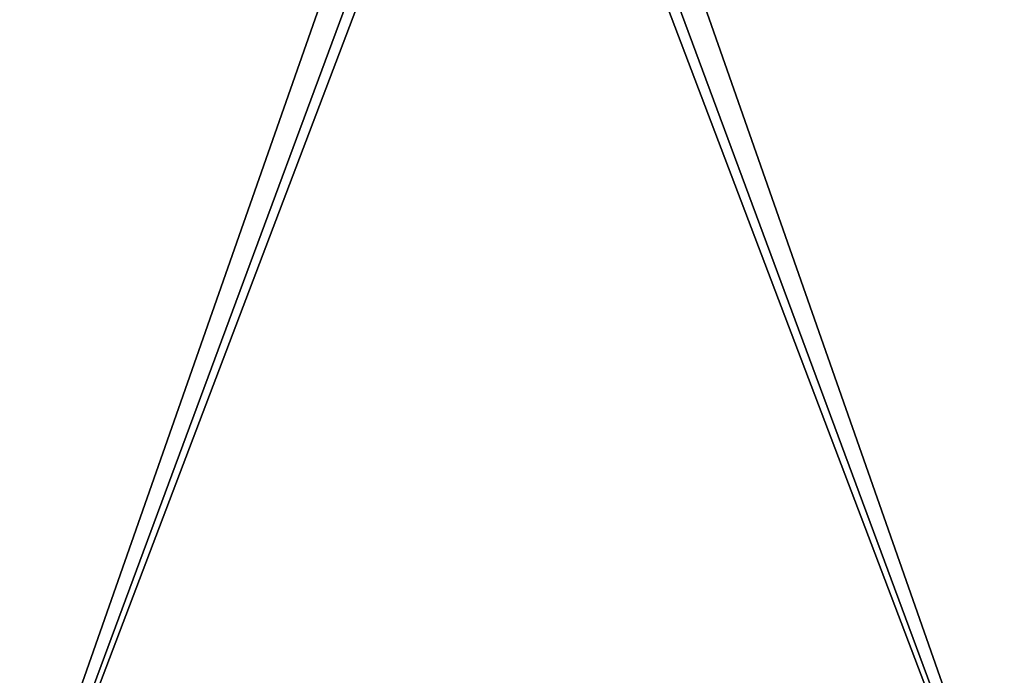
# Model space of a CAD drawing. Header units: millimetres. Extents: x -269 to 269, y -42 to 464.
# Tile 279 of 354: x 143 to 193, y 178 to 211. Entities that reach past the tile are written whole.
import ezdxf

# ---------------------------------------------------------------- set-up
doc = ezdxf.new("R2010")
doc.units = ezdxf.units.MM
doc.header["$LTSCALE"] = 65.185185
for name, color, linetype in [('2757', 7, 'CONTINUOUS'), ('2765', 7, 'CONTINUOUS'), ('2869', 7, 'CONTINUOUS'), ('2878', 7, 'CONTINUOUS'), ('3820', 7, 'CONTINUOUS'), ('3828', 7, 'CONTINUOUS'), ('3932', 7, 'CONTINUOUS'), ('3941', 7, 'CONTINUOUS')]:
    doc.layers.add(name, color=color, linetype=linetype)

msp = doc.modelspace()

# ---------------------------------------------------------------- linework, layer by layer
at = {"layer": '2757', "linetype": 'Continuous'}
for points in [[(120.816, 374, -162.504), (135.441, 146.707, -154.567), (215.184, 374, -162.504), (120.816, 374, -162.504)], [(215.184, 374, -162.504), (135.441, 146.707, -154.567), (200.559, 146.707, -154.567), (215.184, 374, -162.504)]]:
    msp.add_3dface(points, dxfattribs=at)
at = {"layer": '2765', "linetype": 'Continuous'}
for points in [[(215.184, 374, -14.996), (200.559, 146.707, -22.933), (120.816, 374, -14.996), (215.184, 374, -14.996)], [(120.816, 374, -14.996), (200.559, 146.707, -22.933), (135.441, 146.707, -22.933), (120.816, 374, -14.996)]]:
    msp.add_3dface(points, dxfattribs=at)
at = {"layer": '2869', "linetype": 'Continuous'}
for points in [[(135.441, 146.651, -156.166), (137.75, 312, -161.94), (200.559, 146.651, -156.166), (135.441, 146.651, -156.166)], [(137.75, 312, -161.94), (139.25, 312, -161.94), (200.559, 146.651, -156.166), (137.75, 312, -161.94)], [(200.559, 146.651, -156.166), (139.25, 312, -161.94), (196.75, 312, -161.94), (200.559, 146.651, -156.166)]]:
    msp.add_3dface(points, dxfattribs=at)
at = {"layer": '2878', "linetype": 'Continuous'}
for points in [[(139.25, 312, -15.56), (135.441, 146.651, -21.334), (196.75, 312, -15.56), (139.25, 312, -15.56)], [(196.75, 312, -15.56), (135.441, 146.651, -21.334), (198.25, 312, -15.56), (196.75, 312, -15.56)], [(198.25, 312, -15.56), (135.441, 146.651, -21.334), (200.559, 146.651, -21.334), (198.25, 312, -15.56)]]:
    msp.add_3dface(points, dxfattribs=at)
at = {"layer": '3820', "linetype": 'Continuous'}
for points in [[(120.816, 374, -332.004), (135.441, 146.707, -324.067), (215.184, 374, -332.004), (120.816, 374, -332.004)], [(215.184, 374, -332.004), (135.441, 146.707, -324.067), (200.559, 146.707, -324.067), (215.184, 374, -332.004)]]:
    msp.add_3dface(points, dxfattribs=at)
at = {"layer": '3828', "linetype": 'Continuous'}
for points in [[(215.184, 374, -184.496), (200.559, 146.707, -192.433), (120.816, 374, -184.496), (215.184, 374, -184.496)], [(120.816, 374, -184.496), (200.559, 146.707, -192.433), (135.441, 146.707, -192.433), (120.816, 374, -184.496)]]:
    msp.add_3dface(points, dxfattribs=at)
at = {"layer": '3932', "linetype": 'Continuous'}
for points in [[(135.441, 146.651, -325.666), (137.75, 312, -331.44), (200.559, 146.651, -325.666), (135.441, 146.651, -325.666)], [(137.75, 312, -331.44), (139.25, 312, -331.44), (200.559, 146.651, -325.666), (137.75, 312, -331.44)], [(200.559, 146.651, -325.666), (139.25, 312, -331.44), (196.75, 312, -331.44), (200.559, 146.651, -325.666)]]:
    msp.add_3dface(points, dxfattribs=at)
at = {"layer": '3941', "linetype": 'Continuous'}
for points in [[(139.25, 312, -185.06), (135.441, 146.651, -190.834), (196.75, 312, -185.06), (139.25, 312, -185.06)], [(196.75, 312, -185.06), (135.441, 146.651, -190.834), (198.25, 312, -185.06), (196.75, 312, -185.06)], [(198.25, 312, -185.06), (135.441, 146.651, -190.834), (200.559, 146.651, -190.834), (198.25, 312, -185.06)]]:
    msp.add_3dface(points, dxfattribs=at)

doc.saveas('drawing.dxf')
